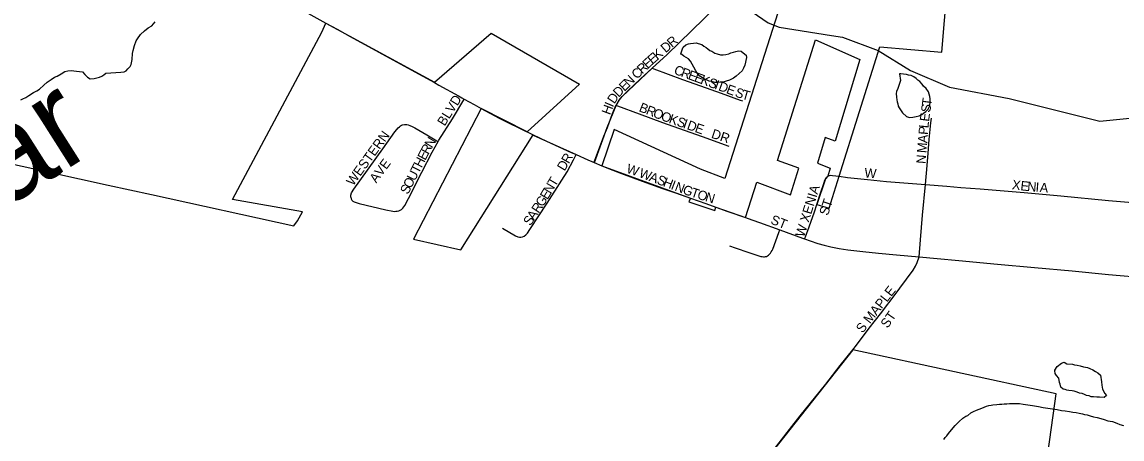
# Model space of a CAD drawing. Extents: x 1410790 to 1770854, y 448063 to 770588.
# Drawn here: x 1614520 to 1620335, y 605493 to 607700 of the extents above; entities that cross this region are included whole.
import ezdxf

# ---------------------------------------------------------------- set-up
doc = ezdxf.new("R2010")
doc.units = 0
for name, color, linetype in [('GM_X_City_Street', 7, 'Continuous'), ('GM_X_City_Street_Text', 7, 'Continuous'), ('GM_X_Corporation', 7, 'Continuous'), ('GM_X_County_Road', 7, 'Continuous'), ('GM_X_Major_River', 7, 'Continuous'), ('GM_X_Major_River_Text', 7, 'Continuous'), ('GM_X_Minor_Lake', 7, 'Continuous'), ('GM_X_Minor_River', 7, 'Continuous'), ('GM_X_Township_Road', 7, 'Continuous')]:
    doc.layers.add(name, color=color, linetype=linetype)

msp = doc.modelspace()

# ---------------------------------------------------------------- linework, layer by layer
at = {"layer": 'GM_X_City_Street'}
for points in [[(1617850.9, 607455.6), (1617930, 607528.3)], [(1617660.6, 607257.8), (1617665.9, 607267.9), (1617674, 607280.9), (1617682.8, 607293.2), (1617693, 607304.6), (1617720.3, 607333.7), (1617789.6, 607399.3), (1617850.9, 607455.6)], [(1617850.9, 607455.6), (1617860.7, 607452), (1618011.7, 607396.1), (1618106, 607362), (1618215.5, 607322.5), (1618316.2, 607286.2), (1618328.7, 607282.4)], [(1616700, 607379.2), (1616724.4, 607365.8), (1616827.5, 607308.5), (1616844.7, 607298.9), (1616858.4, 607291.2)], [(1616720.6, 607067.6), (1616724.3, 607074.1), (1616796.1, 607188), (1616855.8, 607286.9), (1616858.4, 607291.2)], [(1616858.4, 607291.2), (1616910.4, 607262.4), (1616947.3, 607241.2)], [(1617544.5, 606956.3), (1617549.1, 606968.5), (1617596.3, 607095.1), (1617614.4, 607140.8), (1617642.1, 607214.9), (1617656.1, 607249.1), (1617660.6, 607257.8)], [(1617660.6, 607257.8), (1617667.4, 607255.3), (1617782.7, 607214), (1617905.4, 607168.4), (1618139.8, 607084.1), (1618250.9, 607044.4), (1618257.1, 607042.3)], [(1616258.1, 606772.8), (1616258.5, 606782.6), (1616262.8, 606794.8), (1616274.8, 606814.3), (1616427.3, 607027.8), (1616491.5, 607118.9), (1616501, 607130.1), (1616508.4, 607138.9), (1616515, 607145.4), (1616520.7, 607149.7), (1616526.4, 607153.2), (1616532.4, 607155.6), (1616541.9, 607157.8), (1616555, 607157.3), (1616562.2, 607155.5), (1616570.5, 607152.2), (1616582.1, 607146.7), (1616596.8, 607138.8), (1616660, 607102.2), (1616713.6, 607071.5), (1616720.6, 607067.6)], [(1619295.5, 606839.6), (1619304.5, 606940.9), (1619309.6, 607005.4), (1619316.3, 607077.6), (1619321.6, 607129.9), (1619325.1, 607165.5), (1619327.7, 607191.4)], [(1616258.1, 606772.8), (1616260.5, 606764), (1616264.1, 606757.4), (1616268.9, 606751.7), (1616276.7, 606747.4), (1616303.4, 606738.5), (1616444.2, 606706), (1616479.7, 606698.7), (1616488.1, 606697.5), (1616495.9, 606697.9), (1616503.7, 606698.8), (1616512.1, 606700.8), (1616518.5, 606703.2), (1616526.3, 606708.3), (1616533.8, 606714.9), (1616539.3, 606720.9), (1616544, 606727.8), (1616563.4, 606765.8), (1616633.9, 606904.2), (1616688.5, 607011.5), (1616720.6, 607067.6)], [(1617061.1, 606608.6), (1617128.9, 606568.1), (1617140.9, 606562.9), (1617150.4, 606560.5), (1617156.9, 606560.2), (1617166.5, 606562.4), (1617175.2, 606566.8), (1617182.9, 606572.8), (1617191.9, 606582.4), (1617205.6, 606600.9), (1617297.2, 606740.6), (1617374.6, 606862.2), (1617401.2, 606907.4), (1617435.2, 606970.9), (1617449.6, 606997.7)], [(1617512.1, 606970), (1617544.5, 606956.3)], [(1617544.5, 606956.3), (1617585, 606939.2), (1617643.4, 606915.5), (1617688.7, 606898), (1617799, 606857.2), (1617906.7, 606819.3), (1617974.5, 606795.3), (1618053.3, 606767.4), (1618135, 606738.4), (1618187.5, 606719.7), (1618250.7, 606697.3), (1618344.2, 606664.5), (1618354.2, 606661.1)], [(1618840, 606883.5), (1618884, 606877.2), (1618989.1, 606866.5), (1619089.4, 606856.3), (1619249.5, 606843.3), (1619295.5, 606839.6)], [(1619262.4, 606457.1), (1619269.6, 606547.2), (1619281.1, 606677.2), (1619295.5, 606839.6)], [(1619295.5, 606839.6), (1619408.8, 606830.7), (1619483, 606824.7), (1619584.5, 606816.6), (1619817.9, 606798), (1620010.7, 606779.7), (1620264.3, 606755.6), (1620369, 606746.3), (1620506.3, 606734)], [(1618657.2, 606552.1), (1618661.3, 606563.1), (1618681.1, 606616.4), (1618708.6, 606694.6), (1618722.1, 606734.6)], [(1618354.2, 606661.1), (1618419.1, 606638.7), (1618527, 606599.3)], [(1618259.6, 606514.7), (1618290.8, 606504.4), (1618362.1, 606480.7), (1618425.8, 606459.6), (1618432.7, 606457.9), (1618439.9, 606457.2), (1618445, 606457.2), (1618450.8, 606458), (1618456.2, 606459.6), (1618461.1, 606462.1), (1618467, 606466.1), (1618472.4, 606471.3), (1618477, 606476.5), (1618481, 606482.7), (1618485.3, 606490.8), (1618488.5, 606498.3), (1618504.7, 606541), (1618521.6, 606585), (1618527, 606599.3)], [(1618527, 606599.3), (1618646.5, 606555.8), (1618657.2, 606552.1)], [(1618657.2, 606552.1), (1618686.5, 606541.9), (1618726.7, 606528.1), (1618761, 606518.1), (1618795.9, 606510.1), (1618840.7, 606501.3), (1618885.9, 606494.3), (1618964.1, 606485.8), (1619048.6, 606476.9), (1619143.1, 606468.2), (1619262.4, 606457.1)], [(1618930.8, 605990.2), (1618999.1, 606080), (1619057.5, 606154.9), (1619141.1, 606264.9), (1619160.1, 606291.8), (1619230.8, 606386.8), (1619243.5, 606407.5), (1619252.3, 606426.7), (1619262.4, 606457.1)], [(1619262.4, 606457.1), (1619357.8, 606448.2), (1619471.8, 606437.6), (1619677.4, 606417.9), (1619873, 606399.7), (1620071.4, 606382.4), (1620263.9, 606364), (1620469.6, 606346.2)], [(1618911.2, 605964.4), (1618930.8, 605990.2)]]:
    msp.add_lwpolyline(points, dxfattribs=at)
at = {"layer": 'GM_X_Corporation'}
for points in [[(1614065, 607036.9), (1614975.6, 606837), (1615204.3, 606786.7), (1615956.9, 606621.3), (1615976, 606646.7), (1616002.9, 606695.1), (1615633.2, 606760.2), (1616105.9, 607646.1), (1616126.8, 607692.5), (1616700.5, 607381.9), (1616999.9, 607640.4), (1617468, 607369.9), (1617189.8, 607117.7), (1616947.2, 607241.2), (1616589.8, 606550.1), (1616840.7, 606494.5), (1617222.4, 607101.8), (1617293.2, 607068.3), (1617449.6, 606997.7), (1617512.1, 606970.1), (1617546, 606955.7), (1617614.3, 607140.8), (1617660.6, 607257.8), (1617678.4, 607287), (1617693, 607304.6), (1617850.9, 607455.6), (1617930, 607528.3), (1618319, 607906.5)], [(1618543.4, 607837.5), (1618236.3, 606871.1), (1618106, 606921.4), (1617649.9, 607131.5), (1617585, 606939.2), (1618053.3, 606767.4), (1618045.8, 606748.5), (1618181.8, 606702.2), (1618187.5, 606719.7), (1618344.2, 606664.5), (1618404.1, 606852.1), (1618582.1, 606785.8), (1618625.9, 606926.3), (1618514.5, 606967.3), (1618715.5, 607605.6), (1618949.5, 607500.6), (1618819.3, 607069.3), (1618765.3, 607088.1), (1618724.8, 606952.5), (1618792, 606925.4), (1618779.1, 606884.3), (1618767.8, 606869.8), (1618722.1, 606734.6), (1618787.5, 606714.3), (1618840, 606883.5), (1619054.1, 607568.8), (1619382.1, 607539.9), (1619409.9, 607876)], [(1620605.5, 604878.3), (1619876.3, 604932), (1619987.7, 605732.9), (1618911.2, 605964.4), (1618186.5, 605045.2), (1618113.2, 604953.7), (1617840.9, 604978.1), (1617258.2, 605015.5), (1617127.7, 605012.4), (1616715.5, 604969.7), (1615969.1, 604887.7), (1615792.9, 604870.6), (1615686.5, 604866.4), (1615543.2, 604875.4), (1615484.5, 604884.5), (1615450.4, 604891.6), (1615385, 604908.6), (1615302, 604935.8), (1614973.5, 605071.1), (1614781.7, 603269.6), (1612774.1, 603471.8)]]:
    msp.add_lwpolyline(points, dxfattribs=at)
at = {"layer": 'GM_X_County_Road'}
for points in [[(1615555.6, 608001.8), (1615618.5, 607967.8), (1615852.3, 607842), (1615895.6, 607818.7), (1616030.9, 607745.4), (1616126.9, 607692.6)], [(1616126.9, 607692.6), (1616186.1, 607661), (1616255, 607623.1), (1616407.4, 607539.7), (1616596.9, 607435.9), (1616700, 607379.2)], [(1616947.3, 607241.2), (1617041.8, 607191.1), (1617085.4, 607169.2), (1617157.1, 607133.7), (1617222.4, 607101.8)], [(1617222.4, 607101.8), (1617223.1, 607101.4), (1617293.2, 607068.3), (1617423.2, 607009.4), (1617449.6, 606997.7)], [(1617449.6, 606997.7), (1617512.1, 606970)], [(1618113.2, 604953.7), (1618188.6, 605047.9), (1618236.9, 605110), (1618312.3, 605205.1), (1618398.1, 605316.8), (1618480.2, 605419), (1618577.3, 605543.2), (1618634.3, 605615.3), (1618738.8, 605745.4), (1618769, 605783.9), (1618845.3, 605882), (1618911.2, 605964.4)]]:
    msp.add_lwpolyline(points, dxfattribs=at)
at = {"layer": 'GM_X_Major_River'}
for points in [[(1618272.3, 607829.6), (1618465.4, 607695.4), (1618522.8, 607672.2), (1618799.6, 607628.5), (1618857.4, 607619.3), (1619045.7, 607549.3), (1619217.4, 607443.6), (1619423.4, 607355.3), (1619737.8, 607294.8), (1620216.8, 607174.8), (1620625.1, 607214.7), (1620817.4, 607240.8), (1620942.1, 607286.4), (1621065.3, 607354), (1621120.4, 607409), (1621231.3, 607663.4), (1621280.6, 607730.5)], [(1614514.7, 607286.8), (1614524.8, 607292.7), (1614540.9, 607300.5), (1614557.1, 607310.4), (1614581.3, 607326.2), (1614599.4, 607336), (1614613.5, 607343.9), (1614635.8, 607365.7), (1614654, 607381.6), (1614674.2, 607395.4), (1614692.3, 607407.2), (1614706.4, 607413.1), (1614726.6, 607424.9), (1614746.7, 607436.8), (1614762.8, 607440.6), (1614780.9, 607442.4), (1614808.9, 607440.1), (1614840.9, 607435.8), (1614852.8, 607421.6), (1614866.7, 607407.4), (1614880.6, 607399.3), (1614902.7, 607401), (1614916.7, 607404.9), (1614930.8, 607406.8), (1614942.9, 607412.7), (1614953, 607420.6), (1614963.1, 607428.5), (1615043.3, 607433.7), (1615061.3, 607435.5), (1615071.4, 607441.4), (1615079.5, 607451.4), (1615091.7, 607463.3), (1615097.8, 607475.2), (1615102.1, 607501.3), (1615104.4, 607533.3), (1615108.6, 607549.3), (1615114.9, 607575.3), (1615123.2, 607599.3), (1615131.3, 607611.3), (1615147.6, 607633.2), (1615167.8, 607653), (1615188, 607668.8), (1615206.2, 607678.7), (1615224.4, 607700.5)]]:
    msp.add_lwpolyline(points, dxfattribs=at)
at = {"layer": 'GM_X_Minor_Lake'}
for points in [[(1618011.4, 607557.8), (1618015.9, 607566.7), (1618030.1, 607578.6), (1618044.2, 607584.4), (1618054.2, 607586.3), (1618070.3, 607588.2), (1618084.3, 607590), (1618094.3, 607585.9), (1618114.2, 607579.6), (1618124.2, 607571.5), (1618136.1, 607565.3), (1618146.1, 607557.2), (1618156, 607549.1), (1618166, 607544.9), (1618181.9, 607534.7), (1618195.8, 607530.6), (1618211.8, 607526.4), (1618225.9, 607526.2), (1618239.9, 607528), (1618256, 607531.9), (1618268, 607535.8), (1618282.1, 607539.6), (1618294.2, 607543.5), (1618308.2, 607547.3), (1618322.2, 607545.2), (1618332.1, 607537), (1618348, 607524.8), (1618349.9, 607510.8), (1618341.5, 607470.7), (1618333.3, 607454.8), (1618327.1, 607440.8), (1618310.9, 607426.9), (1618294.8, 607413.1), (1618280.6, 607403.2), (1618270.6, 607397.3), (1618260.5, 607391.4), (1618242.4, 607385.6), (1618226.3, 607381.8), (1618210.3, 607381.9), (1618198.3, 607380.1), (1618182.2, 607380.2), (1618164.2, 607384.5), (1618152.2, 607386.6), (1618138.3, 607392.8), (1618124.3, 607398.9), (1618112.4, 607407.1), (1618102.5, 607413.2), (1618090.6, 607427.4), (1618082.7, 607441.5), (1618070.9, 607459.7), (1618063.1, 607475.9), (1618053.2, 607492), (1618043.3, 607504.2), (1618031.4, 607512.3), (1618019.4, 607518.5), (1618007.5, 607526.7), (1618003.5, 607528.7), (1618003.5, 607530.7)], [(1618003.5, 607530.7), (1618011.4, 607557.8)], [(1619158.4, 607425.4), (1619164, 607389.2), (1619159.9, 607379.3), (1619155.7, 607363.3), (1619149.5, 607347.3), (1619143.3, 607331.3), (1619141.2, 607321.3), (1619143, 607301.2), (1619144.9, 607287.2), (1619146.8, 607277.1), (1619150.7, 607267), (1619152.5, 607255), (1619156.4, 607244.9), (1619164.4, 607234.8), (1619174.2, 607218.6), (1619196, 607200.3), (1619212, 607194.1), (1619230, 607195.9), (1619246.1, 607199.7), (1619262.2, 607203.6), (1619276.3, 607209.4), (1619286.4, 607217.3), (1619298.5, 607225.2), (1619310.6, 607239.1), (1619318.8, 607255.1), (1619321.1, 607279.2), (1619321.2, 607293.2), (1619319.4, 607305.2), (1619315.5, 607317.3), (1619311.6, 607329.4), (1619299.8, 607347.6), (1619285.9, 607359.8), (1619278, 607369.9), (1619266.1, 607384.1), (1619256.2, 607392.2), (1619246.2, 607400.4), (1619234.3, 607408.5), (1619220.4, 607416.7), (1619206.4, 607418.9), (1619196.4, 607421), (1619180.4, 607423.2), (1619166.4, 607425.3), (1619158.4, 607425.4)], [(1619979.1, 605857.4), (1619991.4, 605877.3), (1620015.6, 605895.1), (1620029.7, 605898.9), (1620043.6, 605890.8), (1620073.6, 605888.4), (1620083.6, 605886.3), (1620097.6, 605884.1), (1620113.6, 605879.9), (1620131.6, 605875.7), (1620141.6, 605873.6), (1620151.6, 605871.5), (1620165.5, 605865.3), (1620181.5, 605859.1), (1620195.4, 605850.9), (1620207.4, 605842.8), (1620221.3, 605830.6), (1620226.9, 605796.4), (1620228.7, 605778.3), (1620232.5, 605756.2), (1620244.3, 605734), (1620252.2, 605723.9), (1620240, 605712), (1620216, 605714.3), (1620202, 605714.4), (1620184, 605716.7), (1620172, 605716.8), (1620162, 605720.9), (1620148, 605723.1), (1620136, 605729.2), (1620124.1, 605733.4), (1620110.1, 605735.5), (1620098.1, 605741.7), (1620082.1, 605745.9), (1620072.1, 605748), (1620054.1, 605750.2), (1620044.1, 605752.3), (1620034.1, 605754.4), (1620024.1, 605756.6), (1620012.2, 605766.7), (1620008.4, 605782.8), (1620004.5, 605792.9), (1620000.7, 605815), (1619988.8, 605829.2), (1619980.9, 605839.3), (1619979.1, 605853.4), (1619979.1, 605857.4), (1619979.1, 605855.4)]]:
    msp.add_lwpolyline(points, dxfattribs=at)
at = {"layer": 'GM_X_Minor_River'}
msp.add_lwpolyline([(1619392.3, 605490.8), (1619400.4, 605500.8), (1619408.5, 605510.7), (1619418.6, 605522.7), (1619432.9, 605542.5), (1619453.1, 605564.4), (1619473.4, 605586.2), (1619493.6, 605604), (1619509.8, 605613.9), (1619519.8, 605617.8), (1619536, 605631.7), (1619550.1, 605639.5), (1619566.2, 605645.4), (1619580.3, 605651.2), (1619594.4, 605657.1), (1619606.4, 605661), (1619618.5, 605666.8), (1619630.6, 605670.7), (1619642.6, 605672.6), (1619652.7, 605674.5), (1619672.7, 605676.3), (1619686.7, 605678.1), (1619698.8, 605678), (1619712.8, 605679.8), (1619726.8, 605679.7), (1619740.9, 605681.5), (1619756.9, 605681.3), (1619772.9, 605681.2), (1619793, 605680.9), (1619812.9, 605676.7), (1619837, 605674.4), (1619861, 605670.1), (1619893, 605665.8), (1619918.9, 605659.4), (1619992.9, 605648.6), (1620014.9, 605644.3), (1620034.9, 605642.1), (1620056.9, 605637.8), (1620074.9, 605635.6), (1620093, 605633.4), (1620108.9, 605629.2), (1620126.9, 605627), (1620136.9, 605622.9), (1620150.9, 605620.7), (1620166.9, 605616.5), (1620184.9, 605610.3), (1620202.8, 605606.1), (1620222.8, 605601.8), (1620240.8, 605595.6), (1620260.8, 605589.4), (1620284.8, 605585.1), (1620306.7, 605576.8), (1620322.7, 605570.6), (1620342.6, 605564.4)], dxfattribs=at)
at = {"layer": 'GM_X_Township_Road'}
for points in [[(1618722.1, 606734.6), (1618742.3, 606799.1), (1618756.6, 606839.9), (1618759.9, 606851), (1618764.3, 606863.5), (1618771.2, 606876.1), (1618779.1, 606884.3)], [(1618779.1, 606884.3), (1618784.1, 606886.6), (1618788, 606887.8), (1618796.6, 606888.5), (1618803.8, 606887.7), (1618840, 606883.5)]]:
    msp.add_lwpolyline(points, dxfattribs=at)

# ---------------------------------------------------------------- texts
at = {"layer": 'GM_X_City_Street_Text'}
for s, rotation, p in [('R', 40.96817, (1617955.9, 607562.2)), ('K', 40.96392, (1617879.5, 607495.9)), ('D', 40.97035, (1617922.7, 607533.4)), ('E', 42.836, (1617827.5, 607449)), ('E', 41.25016, (1617853, 607472.7)), ('C', 44.20999, (1617771, 607394)), ('R', 44.23282, (1617799.4, 607421.6)), ('C', 339.6912, (1617962.6, 607426.4)), ('R', 339.69674, (1617999.7, 607412.7)), ('E', 339.69015, (1618036.8, 607398.9)), ('E', 44.26597, (1617704.7, 607329.5)), ('N', 44.21178, (1617729.9, 607354.1)), ('E', 339.69015, (1618069.9, 607386.7)), ('K', 339.69873, (1618102.9, 607374.5)), ('S', 339.69015, (1618144.2, 607359.2)), ('I', 339.68446, (1618177.2, 607347)), ('D', 339.71298, (1618197.8, 607339.4)), ('D', 56.44933, (1617651.6, 607263.3)), ('D', 46.00454, (1617674.4, 607298.1)), ('E', 339.71094, (1618239.1, 607324.1)), ('S', 340.63486, (1618285.3, 607307)), ('T', 344.18888, (1618321.8, 607294.3)), ('BLVD', 57.99522, (1616754.5, 607145.4)), ('I', 66.81862, (1617644.1, 607245.2)), ('B', 338.23016, (1617778, 607228.3)), ('S', 82.13268, (1619320.9, 607218.4)), ('T', 82.14037, (1619325.7, 607253.3)), ('H', 69.64346, (1617629, 607204.6)), ('R', 338.20761, (1617814.8, 607213.7)), ('O', 338.23179, (1617851.6, 607199)), ('O', 339.71298, (1617893.7, 607182.1)), ('K', 340.78814, (1617936, 607166.5)), ('E', 82.7123, (1619314.7, 607170.6)), ('S', 340.82547, (1617977.5, 607152)), ('I', 340.84488, (1618010.8, 607140.5)), ('D', 340.82548, (1618031.6, 607133.3)), ('E', 340.82211, (1618073.1, 607118.8)), ('L', 84.63737, (1619311.4, 607136)), ('WESTERN', 54.16175, (1616270.9, 606829.1)), ('N', 58.63882, (1616687.1, 607029.4)), ('DR', 341.56141, (1618160.3, 607087.7)), ('A', 85.40515, (1619305.1, 607057.2)), ('P', 85.40428, (1619308.6, 607101.1)), ('R', 61.18601, (1616668.3, 606995.2)), ('M', 85.40574, (1619300.9, 607004.6)), ('AVE', 53.5321, (1616392.9, 606844.1)), ('H', 62.99674, (1616632.5, 606925)), ('E', 62.97062, (1616652.5, 606964.2)), ('R', 60.16024, (1617410.9, 606946.2)), ('N', 85.40515, (1619296.3, 606947.6)), ('U', 62.97549, (1616596.5, 606854.4)), ('T', 62.97062, (1616616.5, 606893.6)), ('D', 59.33609, (1617388.1, 606907.7)), ('W', 341.57598, (1617711.5, 606902.9)), ('W', 339.16649, (1617777.8, 606880.8)), ('W', 355.60387, (1618972, 606877)), ('O', 62.99674, (1616576.5, 606815.2)), ('T', 59.3502, (1617338.3, 606824.3)), ('A', 339.15043, (1617831.3, 606860.5)), ('S', 339.16799, (1617872.4, 606844.8)), ('H', 339.15235, (1617905.3, 606832.3)), ('I', 339.18512, (1617946.5, 606816.6)), ('X', 352.50357, (1619751.4, 606815.3)), ('E', 353.72633, (1619796.1, 606809.4)), ('S', 62.97062, (1616560.5, 606783.9)), ('E', 59.11327, (1617297.7, 606756)), ('N', 59.36577, (1617315.9, 606786.4)), ('N', 339.17278, (1617967, 606808.8)), ('G', 339.49941, (1618008.5, 606793)), ('T', 341.77862, (1618051.7, 606776.9)), ('O', 342.7259, (1618086, 606765.6)), ('N', 342.74759, (1618128.1, 606752.6)), ('W XENIA', 72.75379, (1618654.3, 606558)), ('N', 355.35315, (1619832.7, 606805.4)), ('I', 355.45042, (1619876.6, 606801.9)), ('A', 355.48809, (1619898.6, 606800.1)), ('R', 56.80056, (1617251.2, 606683.9)), ('G', 57.56572, (1617273.3, 606717.6)), ('ST', 71.57378, (1618780, 606671.8)), ('A', 56.78278, (1617227.1, 606647)), ('S', 56.78719, (1617207.8, 606617.6)), ('ST', 338.19608, (1618473.2, 606634.3)), ('S MAPLE', 51.95538, (1618963.6, 606050.2)), ('ST', 55.29785, (1619095.9, 606076))]:
    msp.add_text(s, height=50, rotation=rotation, dxfattribs=at).set_placement(p)
at = {"layer": 'GM_X_Major_River_Text'}
msp.add_text('Caesar', height=499.98, rotation=32.38352, dxfattribs=at).set_placement((1613107, 605872.2))

doc.saveas('drawing.dxf')
